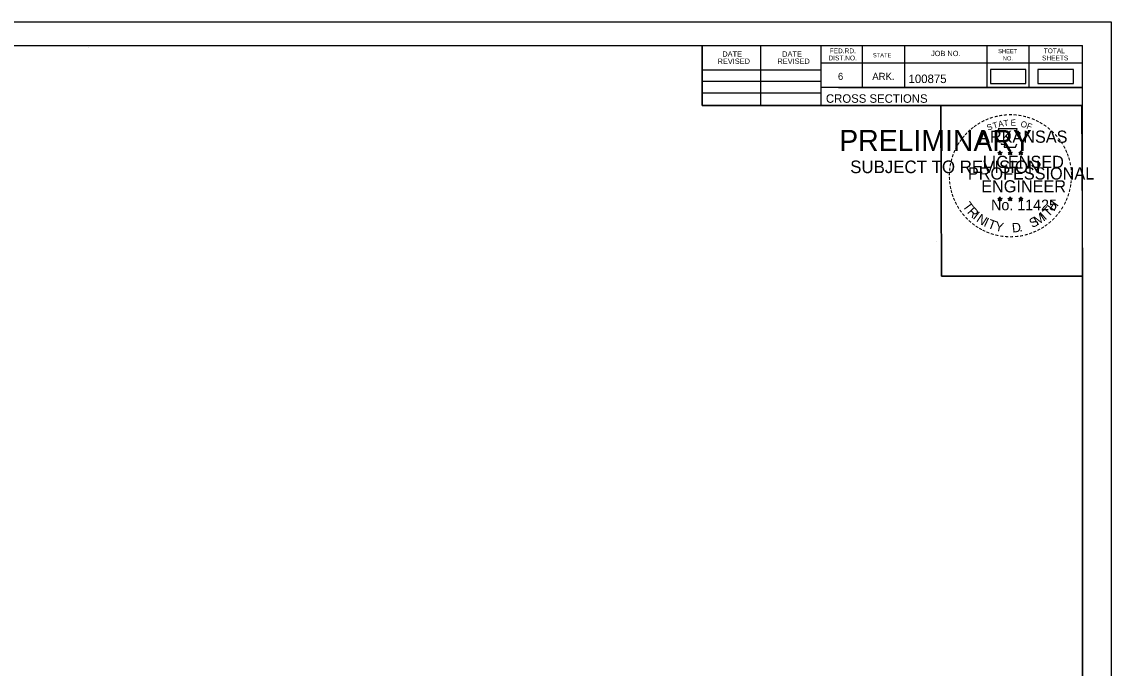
# Model space of a CAD drawing. Extents: x 1368122 to 1710785, y 373130 to 557566.
# Drawn here: x 1369005.7 to 1369185.2, y 380490.7 to 380597.2 of the extents above; entities that cross this region are included whole.
import ezdxf

# ---------------------------------------------------------------- set-up
doc = ezdxf.new("R2010")
doc.units = 0
for name, color, linetype in [('R_Border', 7, 'Continuous'), ('R_Border PE', 7, 'Continuous'), ('R_Border Prem', 7, 'Continuous'), ('R_Drive', 7, 'Continuous'), ('R_No Plot', 7, 'Continuous')]:
    doc.layers.add(name, color=color, linetype=linetype)

msp = doc.modelspace()

# ---------------------------------------------------------------- linework, layer by layer
at = {"layer": 'R_Border'}
for p, q in [((1368864.22, 380593.26), (1369180.4, 380593.26)), ((1369016.74, 380593), (1369016.74, 380593)), ((1369016.74, 380593), (1369016.74, 380593)), ((1369117.76, 380583.38), (1369117.76, 380593.26)), ((1369127.44, 380583.38), (1369127.44, 380593.26)), ((1369137.3, 380593.26), (1369137.3, 380583.38)), ((1369144.14, 380593.26), (1369144.14, 380586.32)), ((1369151.08, 380593.26), (1369151.08, 380586.32)), ((1369164.66, 380593.26), (1369164.66, 380586.32)), ((1369171.6, 380593.26), (1369171.6, 380586.32)), ((1369180.4, 380387.8), (1369180.4, 380593.26)), ((1369180.4, 380590.32), (1369137.3, 380590.32)), ((1369180.4, 380590.34), (1369180.4, 380590.34)), ((1369117.76, 380589.24), (1369137.3, 380589.24)), ((1369117.76, 380587.38), (1369137.3, 380587.38)), ((1369117.76, 380585.44), (1369137.3, 380585.44)), ((1369180.4, 380586.32), (1369137.3, 380586.32)), ((1369140.26, 380586.32), (1369180.4, 380586.32)), ((1369180.4, 380583.38), (1369117.76, 380583.38))]:
    msp.add_line(p, q, dxfattribs=at)
at = {"layer": 'R_Border PE'}
for p, q in [((1369166.49, 380575.64), (1369166.83, 380575.53)), ((1369166.49, 380575.64), (1369166.74, 380575.59)), ((1369166.49, 380575.64), (1369166.72, 380575.51)), ((1369166.83, 380575.89), (1369166.79, 380575.64)), ((1369166.83, 380575.53), (1369166.83, 380575.89)), ((1369166.83, 380575.89), (1369166.88, 380575.64)), ((1369167.18, 380575.64), (1369166.83, 380575.53)), ((1369167.18, 380575.64), (1369166.9, 380575.59)), ((1369167.18, 380575.64), (1369166.98, 380575.53)), ((1369168.16, 380575.64), (1369168.5, 380575.53)), ((1369168.16, 380575.64), (1369168.41, 380575.59)), ((1369168.16, 380575.64), (1369168.39, 380575.51)), ((1369168.5, 380575.89), (1369168.46, 380575.64)), ((1369168.5, 380575.53), (1369168.5, 380575.89)), ((1369168.5, 380575.89), (1369168.55, 380575.64)), ((1369168.85, 380575.64), (1369168.5, 380575.53)), ((1369168.85, 380575.64), (1369168.57, 380575.59)), ((1369168.85, 380575.64), (1369168.65, 380575.53)), ((1369170.27, 380575.88), (1369170.23, 380575.63)), ((1369170.27, 380575.51), (1369170.27, 380575.88)), ((1369170.27, 380575.88), (1369170.32, 380575.63)), ((1369166.62, 380575.23), (1369166.83, 380575.53)), ((1369166.62, 380575.23), (1369166.74, 380575.47)), ((1369166.62, 380575.23), (1369166.83, 380575.45)), ((1369167.05, 380575.23), (1369166.83, 380575.53)), ((1369167.05, 380575.23), (1369166.83, 380575.44)), ((1369167.05, 380575.23), (1369166.91, 380575.52)), ((1369168.29, 380575.23), (1369168.5, 380575.53)), ((1369168.29, 380575.23), (1369168.41, 380575.47)), ((1369168.29, 380575.23), (1369168.5, 380575.45)), ((1369168.72, 380575.23), (1369168.5, 380575.53)), ((1369168.72, 380575.23), (1369168.5, 380575.44)), ((1369168.72, 380575.23), (1369168.58, 380575.52)), ((1369169.92, 380575.62), (1369170.27, 380575.51)), ((1369169.92, 380575.62), (1369170.17, 380575.58)), ((1369169.92, 380575.62), (1369170.16, 380575.5)), ((1369170.05, 380575.22), (1369170.27, 380575.51)), ((1369170.05, 380575.22), (1369170.18, 380575.46)), ((1369170.05, 380575.22), (1369170.27, 380575.43)), ((1369170.62, 380575.62), (1369170.27, 380575.51)), ((1369170.48, 380575.22), (1369170.27, 380575.51)), ((1369170.48, 380575.22), (1369170.27, 380575.43)), ((1369170.62, 380575.62), (1369170.33, 380575.58)), ((1369170.48, 380575.22), (1369170.34, 380575.51)), ((1369170.62, 380575.62), (1369170.41, 380575.52)), ((1369166.48, 380568.06), (1369166.83, 380567.95)), ((1369166.48, 380568.06), (1369166.73, 380568.02)), ((1369166.48, 380568.06), (1369166.72, 380567.94)), ((1369166.61, 380567.66), (1369166.83, 380567.95)), ((1369166.61, 380567.66), (1369166.74, 380567.9)), ((1369166.61, 380567.66), (1369166.83, 380567.87)), ((1369166.83, 380568.32), (1369166.79, 380568.07)), ((1369166.83, 380567.95), (1369166.83, 380568.32)), ((1369166.83, 380568.32), (1369166.88, 380568.07)), ((1369167.18, 380568.06), (1369166.83, 380567.95)), ((1369167.04, 380567.66), (1369166.83, 380567.95)), ((1369167.04, 380567.66), (1369166.83, 380567.87)), ((1369167.18, 380568.06), (1369166.89, 380568.01)), ((1369167.04, 380567.66), (1369166.91, 380567.95)), ((1369167.18, 380568.06), (1369166.97, 380567.96)), ((1369168.15, 380568.06), (1369168.5, 380567.95)), ((1369168.15, 380568.06), (1369168.4, 380568.02)), ((1369168.15, 380568.06), (1369168.39, 380567.94)), ((1369168.28, 380567.66), (1369168.5, 380567.95)), ((1369168.28, 380567.66), (1369168.41, 380567.9)), ((1369168.28, 380567.66), (1369168.5, 380567.87)), ((1369168.5, 380568.32), (1369168.46, 380568.07)), ((1369168.5, 380567.95), (1369168.5, 380568.32)), ((1369168.5, 380568.32), (1369168.55, 380568.07)), ((1369168.85, 380568.06), (1369168.5, 380567.95)), ((1369168.71, 380567.66), (1369168.5, 380567.95)), ((1369168.71, 380567.66), (1369168.5, 380567.87)), ((1369168.85, 380568.06), (1369168.56, 380568.01)), ((1369168.71, 380567.66), (1369168.58, 380567.95)), ((1369168.85, 380568.06), (1369168.64, 380567.96)), ((1369169.92, 380568.05), (1369170.27, 380567.94)), ((1369169.92, 380568.05), (1369170.17, 380568.01)), ((1369169.92, 380568.05), (1369170.15, 380567.93)), ((1369170.05, 380567.65), (1369170.27, 380567.94)), ((1369170.05, 380567.65), (1369170.18, 380567.89)), ((1369170.05, 380567.65), (1369170.26, 380567.86)), ((1369170.27, 380568.31), (1369170.23, 380568.06)), ((1369170.48, 380567.65), (1369170.26, 380567.86)), ((1369170.27, 380567.94), (1369170.27, 380568.31)), ((1369170.27, 380568.31), (1369170.32, 380568.06)), ((1369170.61, 380568.05), (1369170.27, 380567.94)), ((1369170.48, 380567.65), (1369170.27, 380567.94)), ((1369170.61, 380568.05), (1369170.33, 380568)), ((1369170.48, 380567.65), (1369170.34, 380567.94)), ((1369170.61, 380568.05), (1369170.41, 380567.95))]:
    msp.add_line(p, q, dxfattribs=at)
for points in [[(1369166.53, 380579.51), (1369166.8, 380578.69)], [(1369170.04, 380578.59), (1369170.18, 380578.88), (1369169.49, 380578.85), (1369169.64, 380579.51), (1369166.53, 380579.51)], [(1369166.83, 380575.89), (1369167.05, 380575.23), (1369166.49, 380575.64), (1369167.18, 380575.64), (1369166.62, 380575.23), (1369166.83, 380575.89)], [(1369167.02, 380577.09), (1369167.02, 380577), (1369167.58, 380576.99), (1369167.53, 380576.51), (1369169.4, 380576.51), (1369169.6, 380577.05)], [(1369168.5, 380575.89), (1369168.72, 380575.23), (1369168.16, 380575.64), (1369168.85, 380575.64), (1369168.29, 380575.23), (1369168.5, 380575.89)], [(1369170.27, 380575.88), (1369170.48, 380575.22), (1369169.92, 380575.62), (1369170.62, 380575.62), (1369170.05, 380575.22), (1369170.27, 380575.88)], [(1369166.83, 380568.32), (1369167.04, 380567.66), (1369166.48, 380568.06), (1369167.18, 380568.06), (1369166.61, 380567.66), (1369166.83, 380568.32)], [(1369168.5, 380568.32), (1369168.71, 380567.66), (1369168.15, 380568.06), (1369168.85, 380568.06), (1369168.28, 380567.66), (1369168.5, 380568.32)], [(1369170.27, 380568.31), (1369170.48, 380567.65), (1369169.92, 380568.05), (1369170.61, 380568.05), (1369170.05, 380567.65), (1369170.27, 380568.31)]]:
    msp.add_lwpolyline(points, dxfattribs=at)
for centre, radius in [((1369166.83, 380575.52), 0.172), ((1369166.83, 380575.52), 0.145), ((1369166.83, 380575.52), 0.116), ((1369168.5, 380575.52), 0.172), ((1369168.5, 380575.52), 0.145), ((1369168.5, 380575.52), 0.116), ((1369170.27, 380575.51), 0.172), ((1369170.27, 380575.51), 0.145), ((1369170.27, 380575.51), 0.116), ((1369166.83, 380575.52), 0.0991), ((1369166.83, 380575.52), 0.0747), ((1369166.83, 380575.52), 0.0495), ((1369166.83, 380575.52), 0.0296), ((1369168.5, 380575.52), 0.0991), ((1369168.5, 380575.52), 0.0747), ((1369168.5, 380575.52), 0.0495), ((1369168.5, 380575.52), 0.0296), ((1369170.27, 380575.51), 0.0991), ((1369170.27, 380575.51), 0.0747), ((1369170.27, 380575.51), 0.0495), ((1369170.27, 380575.51), 0.0296), ((1369166.83, 380567.95), 0.172), ((1369166.83, 380567.95), 0.145), ((1369166.83, 380567.95), 0.116), ((1369166.83, 380567.95), 0.0991), ((1369166.83, 380567.95), 0.0747), ((1369166.83, 380567.95), 0.0495), ((1369166.83, 380567.95), 0.0296), ((1369168.5, 380567.95), 0.172), ((1369168.5, 380567.95), 0.145), ((1369168.5, 380567.95), 0.116), ((1369168.5, 380567.95), 0.0991), ((1369168.5, 380567.95), 0.0747), ((1369168.5, 380567.95), 0.0495), ((1369168.5, 380567.95), 0.0296), ((1369170.27, 380567.94), 0.172), ((1369170.27, 380567.94), 0.145), ((1369170.27, 380567.94), 0.116), ((1369170.27, 380567.94), 0.0991), ((1369170.27, 380567.94), 0.0747), ((1369170.27, 380567.94), 0.0495), ((1369170.27, 380567.94), 0.0296)]:
    msp.add_circle(centre, radius, dxfattribs=at)
at = {"layer": 'R_Drive'}
for points in [[(1369165.27, 380586.98), (1369171.11, 380586.98), (1369171.11, 380589.29), (1369165.27, 380589.29)], [(1369173.08, 380586.98), (1369178.92, 380586.98), (1369178.92, 380589.29), (1369173.08, 380589.29)]]:
    msp.add_lwpolyline(points, close=True, dxfattribs=at)
at = {"layer": 'R_No Plot'}
for p, q in [((1368851.82, 380597.16), (1369185.15, 380597.16)), ((1369156.43, 380560.93), (1369156.43, 380560.93))]:
    msp.add_line(p, q, dxfattribs=at)
for points in [[(1368851.81, 380597.16), (1369185.15, 380597.16), (1369185.15, 380383.82), (1368851.81, 380383.82)], [(1369098.14, 380593.26), (1369117.76, 380593.26), (1369117.76, 380583.38), (1369133.87, 380583.38), (1369157.07, 380583.38), (1369157.19, 380555.22), (1369180.4, 380555.22), (1369180.4, 380387.8), (1368864.22, 380387.8), (1368864.22, 380593.26)], [(1369157.07, 380583.38), (1369180.28, 380583.38), (1369180.4, 380555.22), (1369157.19, 380555.22)]]:
    msp.add_lwpolyline(points, close=True, dxfattribs=at)

# ---------------------------------------------------------------- texts
at = {"layer": 'R_Border'}
for s, height, p in [('DATE', 0.879, (1369121.1, 380591.4)), ('DATE', 0.879, (1369130.96, 380591.4)), ('FED.RD.', 0.782, (1369138.78, 380591.98)), ('STATE', 0.684, (1369145.9, 380591.3)), ('JOB NO.', 0.879, (1369155.48, 380591.5)), ('SHEET', 0.684, (1369166.52, 380591.98)), ('TOTAL', 0.782, (1369174.04, 380591.98)), ('REVISED', 0.879, (1369120.32, 380590.22)), ('REVISED', 0.879, (1369130.18, 380590.22)), ('DIST.NO.', 0.782, (1369138.58, 380590.8)), ('NO.', 0.684, (1369167.3, 380590.8)), ('SHEETS', 0.782, (1369173.76, 380590.8)), ('6', 1.17, (1369140.14, 380587.58)), ('ARK.', 1.172, (1369145.8, 380587.58)), ('100875', 1.4, (1369151.78, 380587.06)), ('CROSS SECTIONS', 1.4, (1369138.16, 380583.81))]:
    msp.add_text(s, height=height, rotation=360, dxfattribs=at).set_placement(p)
at = {"layer": 'R_Border PE'}
for s, height, rotation, p in [('-', 1.6, 24.3072, (1369164.64, 380580.37)), ('-', 1.6, 19.1761, (1369165.27, 380580.64)), ('-', 1.6, 13.6301, (1369166.02, 380580.88)), ('-', 1.6, 10.2193, (1369166.7, 380581.04)), ('T', 1, 6.0228, (1369167.47, 380579.94)), ('-', 1.6, 5.8968, (1369167.43, 380581.15)), ('-', 1.6, 0.1862, (1369168.2, 380581.23)), ('E', 1, 0.8323, (1369168.58, 380580.05)), ('-', 1.6, 357.743, (1369168.93, 380581.21)), ('-', 1.6, 352.1617, (1369169.67, 380581.16)), ('-', 1.6, 347.2049, (1369170.39, 380581.04)), ('-', 1.6, 342.3362, (1369171.02, 380580.89)), ('-', 1.6, 337.8551, (1369171.76, 380580.67)), ('-', 1.6, 42.9622, (1369161.92, 380578.5)), ('-', 1.6, 38.9507, (1369162.36, 380578.91)), ('-', 1.6, 36.2317, (1369162.83, 380579.29)), ('-', 1.6, 34.0636, (1369163.41, 380579.69)), ('ARKANSAS', 2, 360, (1369163.38, 380577.23)), ('-', 1.6, 28.7918, (1369164.01, 380580.06)), ('S', 1, 21.594, (1369164.88, 380579.19)), ('T', 1, 16.4036, (1369165.8, 380579.52)), ('A', 1, 11.2132, (1369166.62, 380579.77)), ('O', 1, 350.4515, (1369170.18, 380579.84)), ('F', 1, 340.0707, (1369171.13, 380579.61)), ('-', 1.6, 334.1211, (1369172.39, 380580.39)), ('-', 1.6, 329.6409, (1369172.97, 380580.11)), ('-', 1.6, 325.8627, (1369173.61, 380579.75)), ('-', 1.6, 320.5297, (1369174.22, 380579.32)), ('-', 1.6, 315.5786, (1369174.82, 380578.84)), ('-', 1.6, 54.2325, (1369160.66, 380576.96)), ('-', 1.6, 50.6142, (1369161.07, 380577.53)), ('-', 1.6, 48.423, (1369161.48, 380578.02)), ('-', 1.6, 309.8797, (1369175.39, 380578.29)), ('-', 1.6, 306.6522, (1369175.92, 380577.68)), ('-', 1.6, 67.7743, (1369159.76, 380575.21)), ('-', 1.6, 62.8713, (1369160.02, 380575.82)), ('-', 1.6, 58.0706, (1369160.33, 380576.44)), ('-', 1.4, 303.6753, (1369176.4, 380577.12)), ('-', 1.6, 299.6684, (1369176.72, 380576.51)), ('-', 1.6, 294.6628, (1369177.04, 380575.9)), ('-', 1.6, 81.2013, (1369159.21, 380573.16)), ('-', 1.6, 75.461, (1369159.35, 380573.87)), ('-', 1.6, 72.3945, (1369159.54, 380574.58)), ('LICENSED', 2, 360, (1369163.98, 380573.08)), ('DWB', 0.01, 360, (1369166.82, 380575.52)), ('DWB', 0.01, 360, (1369168.49, 380575.52)), ('DWB', 0.01, 360, (1369170.26, 380575.51)), ('-', 1.6, 290.5728, (1369177.3, 380575.32)), ('-', 1.6, 285.1233, (1369177.54, 380574.74)), ('-', 1.6, 280.5493, (1369177.74, 380574)), ('-', 1.6, 89.0622, (1369159.11, 380571.76)), ('-', 1.6, 85.1863, (1369159.14, 380572.46)), ('PROFESSIONAL', 2, 360, (1369161.55, 380571.17)), ('-', 1.6, 276.5962, (1369177.9, 380573.23)), ('-', 1.6, 274.3301, (1369177.96, 380572.51)), ('-', 1.6, 94.1959, (1369159.15, 380571.04)), ('-', 1.6, 98.9479, (1369159.22, 380570.37)), ('ENGINEER', 2, 360, (1369163.74, 380569.05)), ('-', 1.6, 260.9953, (1369177.9, 380570.56)), ('-', 1.6, 263.5172, (1369177.97, 380571.21)), ('-', 1.6, 269.9407, (1369177.99, 380571.88)), ('-', 1.6, 101.7149, (1369159.36, 380569.64)), ('-', 1.6, 105.4578, (1369159.52, 380569.04)), ('-', 1.6, 109.0874, (1369159.73, 380568.41)), ('-', 1.6, 252.8681, (1369177.61, 380569.16)), ('-', 1.6, 255.7626, (1369177.79, 380569.88)), ('-', 1.6, 114.0643, (1369159.99, 380567.82)), ('-', 1.6, 115.7289, (1369160.29, 380567.2)), ('-', 1.6, 120.4471, (1369160.65, 380566.61)), ('T', 1.54, 306.0406, (1369160.59, 380566.79)), ('R', 1.54, 314.005, (1369161.35, 380565.74)), ('No. 11425', 1.757, 360, (1369165.37, 380566.1)), ('DWB', 0.01, 360, (1369166.82, 380567.95)), ('DWB', 0.01, 360, (1369168.49, 380567.95)), ('DWB', 0.01, 360, (1369170.25, 380567.94)), ('T', 1.54, 46.6444, (1369174.82, 380564.88)), ('H', 1.54, 54.6088, (1369175.71, 380565.83)), ('-', 1.6, 239.0712, (1369176.73, 380567.1)), ('-', 1.6, 244.6197, (1369177.13, 380567.86)), ('-', 1.6, 247.8887, (1369177.39, 380568.49)), ('-', 1.6, 125.8934, (1369161.05, 380566.05)), ('-', 1.6, 130.7181, (1369161.51, 380565.5)), ('-', 1.6, 134.2238, (1369162.03, 380564.95)), ('I', 1.54, 321.9694, (1369162.25, 380564.81)), ('N', 1.54, 326.5002, (1369162.82, 380564.34)), ('I', 1.54, 335.3603, (1369164.03, 380563.55)), ('S', 1.54, 26.9312, (1369172.14, 380563.15)), ('M', 1.54, 32.6563, (1369172.97, 380563.56)), ('I', 1.54, 42.1136, (1369174.26, 380564.4)), ('-', 1.6, 225.7653, (1369175.42, 380565.32)), ('-', 1.6, 231.2538, (1369175.9, 380565.89)), ('-', 1.6, 233.8452, (1369176.33, 380566.45)), ('-', 1.6, 138.9338, (1369162.56, 380564.49)), ('-', 1.6, 144.6463, (1369163.11, 380564.08)), ('-', 1.6, 148.0898, (1369163.67, 380563.71)), ('-', 1.6, 151.5704, (1369164.25, 380563.39)), ('T', 1.54, 339.8912, (1369164.69, 380563.23)), ('Y', 1.54, 347.8556, (1369165.91, 380562.78)), ('D', 1.54, 6.3969, (1369168.89, 380562.42)), ('-', 1.6, 207.3568, (1369173.26, 380563.61)), ('-', 1.6, 212.2491, (1369173.82, 380563.95)), ('-', 1.6, 215.7363, (1369174.35, 380564.34)), ('-', 1.6, 221.0851, (1369174.9, 380564.81)), ('-', 1.6, 154.6002, (1369164.77, 380563.14)), ('-', 1.6, 158.5612, (1369165.4, 380562.89)), ('-', 1.6, 162.7983, (1369166.08, 380562.67)), ('-', 1.6, 167.5555, (1369166.8, 380562.51)), ('-', 1.6, 173.1155, (1369167.57, 380562.4)), ('-', 1.6, 176.5183, (1369168.32, 380562.35)), ('-', 1.6, 181.5918, (1369169.06, 380562.37)), ('-', 1.6, 185.8167, (1369169.87, 380562.44)), ('-', 1.6, 191.2858, (1369170.61, 380562.57)), ('.', 1.54, 13.7642, (1369170.08, 380562.55)), ('-', 1.6, 195.4743, (1369171.34, 380562.77)), ('-', 1.6, 200.7184, (1369172.01, 380563.02)), ('-', 1.6, 204.2516, (1369172.63, 380563.29))]:
    msp.add_text(s, height=height, rotation=rotation, dxfattribs=at).set_placement(p)
at = {"layer": 'R_Border Prem'}
for s, height, p in [('PRELIMINARY', 3.5, (1369140.35, 380575.84)), ('DWB', 0.01, (1369141.1, 380577.69)), ('SUBJECT TO REVISION', 2.0751, (1369142.16, 380572.22))]:
    msp.add_text(s, height=height, rotation=360, dxfattribs=at).set_placement(p)

doc.saveas('drawing.dxf')
